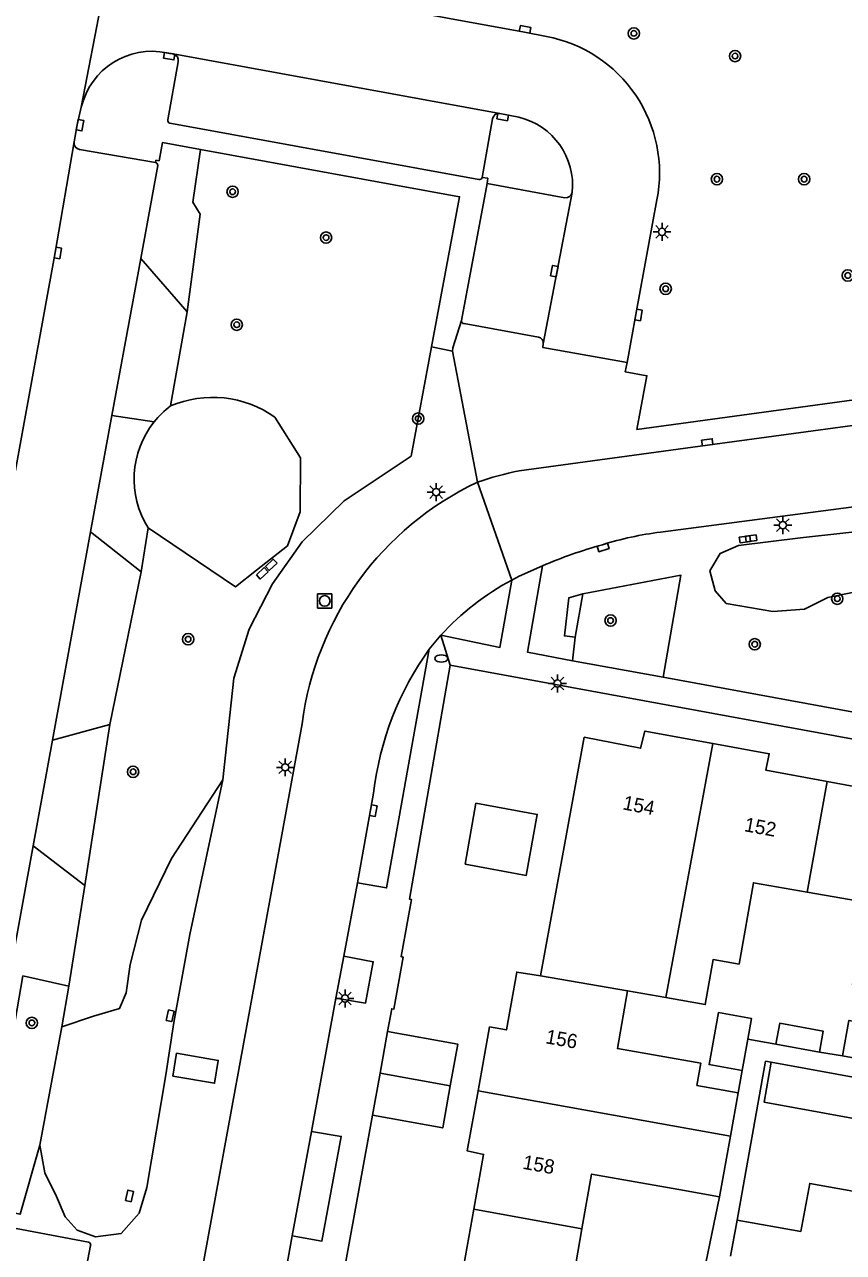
# Model space of a CAD drawing. Extents: x 132999 to 136000, y 398499 to 400501.
# Drawn here: x 133171.1 to 133228.8, y 399947.1 to 400033.5 of the extents above; entities that cross this region are included whole.
import ezdxf

# ---------------------------------------------------------------- set-up
doc = ezdxf.new("R2010")
doc.units = 0
for name, color, linetype in [('gg-afsc-erfafscheiding', 7, 'Continuous'), ('gg-anno-huisnummerreeks BGT', 7, 'Continuous'), ('gg-bbg-gedigitaliseerde bebouwing', 7, 'Continuous'), ('gg-bbg-gedigitaliseerde bijgebouw', 7, 'Continuous'), ('gg-bbg-hoofdgebouw', 7, 'Continuous'), ('gg-bbg-luifel en loopbrug', 7, 'Continuous'), ('gg-bbg-tussenscheiding', 7, 'Continuous'), ('gg-knt-verharding', 7, 'Continuous'), ('gg-kntw-bovenkant insteek waterloop', 7, 'Continuous'), ('gt-grn-groengrens', 7, 'Continuous'), ('gt-grn-groengrens NZ', 7, 'Continuous'), ('gt-grn-weggrens', 7, 'Continuous'), ('gt-symb-boom', 7, 'Continuous'), ('gt-symb-brandkraan', 7, 'Continuous'), ('gt-symb-kolk', 7, 'Continuous'), ('gt-symb-kolk center center', 7, 'Continuous'), ('gt-symb-lichtmast', 7, 'Continuous'), ('gt-symb-rioolschacht', 7, 'Continuous')]:
    doc.layers.add(name, color=color, linetype=linetype)

# ---------------------------------------------------------------- blocks, each defined once
blk = doc.blocks.new('gt0-KOLK')
at = {"layer": 'gt-symb-kolk'}
blk.add_lwpolyline([(0, 0), (0.375, 0), (0.375, 0.4), (-0.375, 0.4), (-0.375, 0), (0, 0)], dxfattribs=at)
blk = doc.blocks.new('gt0-BOOM')
at = {"layer": 'gt-symb-boom'}
for radius in [0.4, 0.2]:
    blk.add_circle((0, 0), radius, dxfattribs=at)
blk = doc.blocks.new('gt0-LMAST')
at = {"layer": 'gt-symb-lichtmast'}
for p, q in [((-0.182, 0.173), (-0.447, 0.438)), ((-0.005, 0.246), (-0.005, 0.621)), ((0.172, 0.173), (0.437, 0.438)), ((-0.255, -0.004), (-0.63, -0.004)), ((-0.182, -0.181), (-0.447, -0.446)), ((-0.005, -0.254), (-0.005, -0.629)), ((0.437, -0.446), (0.172, -0.181)), ((0.245, -0.004), (0.62, -0.004))]:
    blk.add_line(p, q, dxfattribs=at)
blk.add_circle((-0.005, -0.004), 0.25, dxfattribs=at)
blk = doc.blocks.new('gt0-KOLKCC')
at = {"layer": 'gt-symb-kolk center center'}
blk.add_lwpolyline([(-0.375, 0.2), (0.375, 0.2), (0.375, -0.2), (-0.375, -0.2)], close=True, dxfattribs=at)
blk = doc.blocks.new('gt0-BR')
at = {"layer": 'gt-symb-brandkraan'}
for centre, radius, start, end in [((-0.244, 0), 0.206, 107.56694, 252.43307), ((0.599, -2.664), 3, 106.89205, 107.56694), ((0, -0.691), 0.938, 73.10799, 106.89205), ((-0.599, -2.664), 3, 72.43309, 73.10799), ((0.244, 0), 0.206, 287.56695, 72.43309), ((0.599, 2.664), 3, 252.43307, 253.10797), ((0, 0.691), 0.938, 253.10797, 286.89206), ((-0.599, 2.664), 3, 286.89206, 287.56695)]:
    blk.add_arc(centre, radius, start, end, dxfattribs=at)
blk = doc.blocks.new('gt0-RS')
at = {"layer": 'gt-symb-rioolschacht'}
blk.add_lwpolyline([(-0.5, -0.5), (0.5, -0.5), (0.5, 0.5), (-0.5, 0.5)], close=True, dxfattribs=at)
blk.add_circle((0, 0), 0.375, dxfattribs=at)

msp = doc.modelspace()

# ---------------------------------------------------------------- linework, layer by layer
at = {"layer": 'gg-afsc-erfafscheiding'}
for p, q in [((133224.054, 399961.732), (133222.078, 399962.086)), ((133228.733, 399960.917), (133227.114, 399961.183)), ((133221.683, 399959.884), (133221.402, 399958.317)), ((133220.087, 399950.994), (133218.48, 399943.24))]:
    msp.add_line(p, q, dxfattribs=at)
msp.add_lwpolyline([(133221.319, 399949.351), (133223.328, 399960.543), (133223.731, 399960.471)], dxfattribs=at)
at = {"layer": 'gg-bbg-gedigitaliseerde bebouwing'}
for p, q in [((133213.602, 399965.49), (133216.297, 399965.02)), ((133221.402, 399958.317), (133218.493, 399958.839)), ((133220.854, 399955.269), (133221.402, 399958.317)), ((133220.087, 399950.994), (133220.854, 399955.269)), ((133217.207, 399951.511), (133220.087, 399950.994)), ((133220.863, 399946.81), (133221.319, 399949.351)), ((133221.319, 399949.351), (133225.813, 399948.545))]:
    msp.add_line(p, q, dxfattribs=at)
for points in [[(133216.297, 399965.02), (133219.073, 399964.533), (133219.628, 399967.698), (133221.464, 399967.376), (133222.469, 399973.107), (133226.258, 399972.443)], [(133226.258, 399972.443), (133230.461, 399971.706), (133229.451, 399965.944), (133233.454, 399965.242)], [(133218.493, 399958.839), (133218.767, 399960.397), (133212.889, 399961.429), (133213.602, 399965.49)], [(133210.396, 399948.746), (133211.071, 399952.588), (133217.207, 399951.511)], [(133225.813, 399948.545), (133226.436, 399951.941), (133230.778, 399951.144)], [(133218.48, 399943.24), (133209.698, 399944.768), (133210.396, 399948.746)]]:
    msp.add_lwpolyline(points, dxfattribs=at)
at = {"layer": 'gg-bbg-gedigitaliseerde bijgebouw'}
for p, q in [((133221.683, 399959.884), (133222.078, 399962.086)), ((133227.114, 399961.183), (133224.054, 399961.732)), ((133223.731, 399960.471), (133232.235, 399958.922)), ((133232.554, 399960.219), (133228.733, 399960.917))]:
    msp.add_line(p, q, dxfattribs=at)
for points in [[(133222.078, 399962.086), (133222.339, 399963.541), (133220.006, 399963.96), (133219.349, 399960.303), (133221.683, 399959.884)], [(133227.114, 399961.183), (133227.38, 399962.665), (133224.32, 399963.214), (133224.054, 399961.732)], [(133228.733, 399960.917), (133229.19, 399963.414), (133233.011, 399962.716)], [(133232.235, 399958.922), (133231.723, 399956.112), (133223.219, 399957.661), (133223.731, 399960.471)]]:
    msp.add_lwpolyline(points, dxfattribs=at)
at = {"layer": 'gg-bbg-hoofdgebouw'}
for p, q in [((133209.181, 399975.89), (133208.17, 399970.4)), ((133208.17, 399970.4), (133207.47, 399966.56))]:
    msp.add_line(p, q, dxfattribs=at)
for points in [[(133219.62, 399982.914), (133214.83, 399983.79), (133214.52, 399982.58), (133210.55, 399983.36), (133209.181, 399975.89)], [(133227.663, 399980.233), (133223.35, 399981.03), (133223.58, 399982.19), (133219.62, 399982.914)], [(133236.029, 399979.915), (133231.41, 399980.76), (133231.2, 399979.58), (133227.663, 399980.233)], [(133207.47, 399966.56), (133205.8, 399966.82), (133205.07, 399962.75), (133203.89, 399962.96), (133203.079, 399958.452)], [(133203.079, 399958.452), (133202.32, 399954.23), (133203.47, 399953.98), (133202.782, 399950.116)], [(133202.782, 399950.116), (133202.08, 399946.17), (133200.89, 399946.39), (133200.094, 399941.97)]]:
    msp.add_lwpolyline(points, dxfattribs=at)
at = {"layer": 'gg-bbg-luifel en loopbrug'}
for p, q in [((133196.174, 399959.688), (133196.711, 399962.64)), ((133195.638, 399956.737), (133196.174, 399959.688)), ((133196.174, 399959.688), (133201.117, 399958.8))]:
    msp.add_line(p, q, dxfattribs=at)
for points in [[(133202.159, 399974.406), (133206.476, 399973.63), (133207.248, 399977.926), (133202.931, 399978.702), (133202.159, 399974.406)], [(133201.117, 399958.8), (133201.648, 399961.752), (133196.711, 399962.64)], [(133201.117, 399958.8), (133200.586, 399955.847), (133195.638, 399956.737)]]:
    msp.add_lwpolyline(points, dxfattribs=at)
at = {"layer": 'gg-bbg-tussenscheiding'}
for p, q in [((133216.297, 399965.02), (133219.62, 399982.914)), ((133226.258, 399972.443), (133227.663, 399980.233)), ((133207.47, 399966.56), (133213.602, 399965.49)), ((133203.079, 399958.452), (133217.958, 399955.789)), ((133217.958, 399955.789), (133220.854, 399955.269)), ((133202.782, 399950.116), (133210.396, 399948.746))]:
    msp.add_line(p, q, dxfattribs=at)
at = {"layer": 'gg-knt-verharding'}
for p, q in [((133181.607, 400031.47), (133181.164, 400031.544)), ((133181.607, 400031.47), (133204.617, 400027.281)), ((133181.218, 400026.827), (133181.966, 400030.921)), ((133204.094, 400026.912), (133203.358, 400022.782)), ((133205.945, 400027.011), (133204.617, 400027.281)), ((133203.127, 400022.633), (133181.374, 400026.594)), ((133180.349, 400023.838), (133175.005, 400024.75)), ((133179.328, 400017.072), (133180.514, 400023.606)), ((133201.901, 400012.697), (133203.713, 400022.358)), ((133203.713, 400022.358), (133209.195, 400021.343)), ((133207.674, 400011.051), (133209.712, 400021.709)), ((133177.295, 400006.009), (133179.328, 400017.072)), ((133207.323, 400011.534), (133202.106, 400012.479)), ((133201.267, 400010.545), (133199.806, 400010.852)), ((133203.042, 400001.32), (133201.267, 400010.545)), ((133175.789, 399997.811), (133177.295, 400006.009)), ((133215.931, 399997.799), (133258.573, 400003.406)), ((133173.113, 399983.148), (133175.789, 399997.811)), ((133199.645, 399989.568), (133200.454, 399990.534)), ((133209.733, 399988.744), (133216.125, 399987.579)), ((133201.111, 399988.435), (133263.482, 399976.992)), ((133183.259, 399943.821), (133190.694, 399984.299)), ((133171.755, 399975.707), (133173.113, 399983.148)), ((133194.581, 399973.097), (133195.721, 399979.426)), ((133170.154, 399966.947), (133171.755, 399975.707)), ((133193.63, 399967.935), (133194.581, 399973.097)), ((133193.63, 399967.935), (133193.07, 399964.979)), ((133191.337, 399955.601), (133193.07, 399964.979)), ((133193.717, 399946.179), (133195.638, 399956.737)), ((133189.995, 399948.253), (133191.337, 399955.601)), ((133175.638, 399947.795), (133168.638, 399949.121)), ((133188.493, 399940.132), (133189.995, 399948.253)), ((133174.764, 399942.156), (133175.791, 399947.567))]:
    msp.add_line(p, q, dxfattribs=at)
for points in [[(133207.89, 400032.706), (133206.35, 400033.004), (133184.191, 400037.065), (133178.969, 400037.983)], [(133175.136, 400027.725), (133174.846, 400026.487), (133174.636, 400025.282)], [(133160.812, 399949.299), (133165.248, 399973.456), (133173.289, 400017.492), (133174.636, 400025.282)], [(133183.528, 400024.745), (133180.846, 400025.233), (133180.612, 400023.954), (133180.393, 400023.987), (133180.349, 400023.838)], [(133199.806, 400010.852), (133201.774, 400021.41), (133183.528, 400024.745)], [(133203.713, 400022.358), (133203.763, 400022.721), (133203.358, 400022.782)], [(133215.676, 400021.195), (133214.181, 400013.125), (133213.575, 400009.751)], [(133213.575, 400009.751), (133213.439, 400009.097), (133214.968, 400008.807), (133214.264, 400005.036), (133231.122, 400007.324), (133231.052, 400008.058), (133232.663, 400008.303), (133232.813, 400007.564), (133246.581, 400009.441), (133247.112, 400012.326)], [(133213.575, 400009.751), (133207.635, 400010.809), (133207.674, 400011.051)], [(133205.972, 400002.111), (133219.247, 400003.928), (133233.605, 400005.868), (133247.934, 400007.832)], [(133205.451, 399994.426), (133205.964, 399994.701), (133207.619, 399995.423)], [(133207.619, 399995.423), (133206.561, 399989.342), (133209.733, 399988.744)], [(133200.454, 399990.534), (133204.612, 399989.682), (133205.451, 399994.426)], [(133194.581, 399973.097), (133196.637, 399972.749), (133199.645, 399989.568)], [(133196.711, 399962.64), (133197.001, 399964.233), (133197.149, 399964.21), (133197.801, 399967.878), (133197.66, 399967.907), (133198.381, 399971.93), (133198.24, 399971.954), (133201.111, 399988.435)], [(133216.125, 399987.579), (133241.784, 399982.869), (133241.8, 399983.174), (133241.93, 399983.149)], [(133193.07, 399964.979), (133195.16, 399964.629), (133195.7, 399967.544), (133193.63, 399967.935)], [(133181.589, 399959.495), (133184.523, 399958.994), (133184.782, 399960.596), (133181.849, 399961.097), (133181.589, 399959.495)], [(133189.995, 399948.253), (133192.083, 399947.88), (133193.443, 399955.242), (133191.337, 399955.601)]]:
    msp.add_lwpolyline(points, dxfattribs=at)
for centre, radius, start, end in [((133206.063, 400023.082), 9.796, 348.89538, 79.25319), ((133180.102, 400026.554), 5.102, 77.97969, 166.73239), ((133181.512, 400031.016), 0.464, 348.20737, 78.15528), ((133181.462, 400026.821), 0.244, 178.6766, 248.93022), ((133204.544, 400026.83), 0.457, 80.74804, 169.66133), ((133204.799, 400022.207), 4.939, 354.2091, 76.57747), ((133175.103, 400025.212), 0.473, 171.50797, 257.98308), ((133180.307, 400023.633), 0.209, 352.48564, 78.35576), ((133203.185, 400022.797), 0.174, 250.49489, 355.15089), ((133209.26, 400021.8), 0.461, 261.92114, 348.67053), ((133202.094, 400012.673), 0.194, 172.81242, 273.66696), ((133207.255, 400011.116), 0.424, 351.18493, 80.82749), ((133210.499, 399979.522), 23.038, 101.33116, 108.88435), ((133212.34, 399981.585), 21.815, 115.22723, 172.85424), ((133218.844, 399974.459), 23.521, 97.11339, 107.34887), ((133220.42, 399965.879), 32.198, 105.47264, 113.42594), ((133214.503, 399977.65), 19.062, 118.3505, 137.47722), ((133217.263, 399976.922), 21.687, 144.32808, 173.36842), ((133175.616, 399947.615), 0.181, 344.6831, 83.04428)]:
    msp.add_arc(centre, radius, start, end, dxfattribs=at)
at = {"layer": 'gg-kntw-bovenkant insteek waterloop'}
msp.add_line((133173.76, 399962.971), (133172.206, 399954.632), dxfattribs=at)
for points in [[(133188.766, 400005.891), (133190.568, 400003.031), (133190.556, 399999.232), (133189.66, 399996.835), (133187.464, 399995.131), (133186.005, 399993.955), (133179.837, 399998.096)], [(133247.656, 399997.688), (133254.034, 399999.55), (133258.034, 400000.259), (133253.705, 400000.864), (133247.08, 399999.751), (133225.797, 399997.387), (133221.416, 399996.857), (133220.128, 399996.295), (133219.39, 399995.082), (133219.764, 399993.654), (133220.553, 399992.778), (133223.848, 399992.201), (133226.074, 399992.381), (133227.712, 399993.189), (133233.387, 399994.338), (133237.77, 399995.654), (133247.656, 399997.688)], [(133172.206, 399954.632), (133172.569, 399952.672), (133173.398, 399951.02), (133173.99, 399949.573), (133174.849, 399948.649), (133176.126, 399948.178), (133177.945, 399948.418), (133179.205, 399949.841), (133179.759, 399951.642), (133181.082, 399959.574), (133181.656, 399963.278), (133182.779, 399969.466), (133185.096, 399980.358)], [(133185.096, 399980.358), (133181.484, 399974.805), (133179.366, 399970.48), (133178.582, 399967.35), (133178.304, 399965.359), (133177.835, 399964.247), (133175.988, 399963.72), (133173.76, 399962.971)]]:
    msp.add_lwpolyline(points, dxfattribs=at)
for centre, radius, start, end in [((133184.378, 399999.697), 7.591, 54.68857, 113.02102), ((133185.322, 400001.52), 6.477, 127.14727, 141.27611), ((133185.309, 400001.531), 6.461, 141.28482, 212.11615)]:
    msp.add_arc(centre, radius, start, end, dxfattribs=at)
at = {"layer": 'gt-grn-groengrens'}
for p, q in [((133182.597, 400013.313), (133179.328, 400017.072)), ((133181.41, 400006.683), (133182.597, 400013.313)), ((133177.295, 400006.009), (133180.268, 400005.572)), ((133179.349, 399995.005), (133175.789, 399997.811)), ((133179.349, 399995.005), (133179.837, 399998.096)), ((133177.156, 399984.245), (133179.349, 399995.005)), ((133210.446, 399993.462), (133209.908, 399990.4)), ((133209.733, 399988.744), (133209.908, 399990.4)), ((133177.156, 399984.245), (133173.113, 399983.148)), ((133175.392, 399972.922), (133177.156, 399984.245)), ((133175.392, 399972.922), (133171.755, 399975.707)), ((133174.268, 399965.821), (133175.392, 399972.922)), ((133174.268, 399965.821), (133171.024, 399966.558)), ((133173.76, 399962.971), (133174.268, 399965.821))]:
    msp.add_line(p, q, dxfattribs=at)
for points in [[(133182.597, 400013.313), (133183.517, 400020.19), (133182.981, 400021.028), (133183.528, 400024.745)], [(133210.446, 399993.462), (133217.369, 399994.767), (133216.125, 399987.579)], [(133209.908, 399990.4), (133209.155, 399990.495), (133209.47, 399993.172), (133210.446, 399993.462)], [(133172.206, 399954.632), (133170.819, 399949.765), (133168.194, 399950.282), (133171.024, 399966.558)]]:
    msp.add_lwpolyline(points, dxfattribs=at)
at = {"layer": 'gt-grn-groengrens NZ'}
msp.add_line((133199.806, 400010.852), (133198.369, 400003.141), dxfattribs=at)
msp.add_lwpolyline([(133198.369, 400003.141), (133193.645, 400000), (133190.696, 399997.104), (133188.611, 399994.165), (133186.954, 399990.965), (133185.879, 399987.525), (133185.096, 399980.358)], dxfattribs=at)
at = {"layer": 'gt-grn-weggrens'}
for p, q in [((133175.136, 400027.725), (133177.416, 400039.533)), ((133205.451, 399994.426), (133203.042, 400001.32)), ((133201.111, 399988.435), (133200.454, 399990.534))]:
    msp.add_line(p, q, dxfattribs=at)
msp.add_lwpolyline([(133201.267, 400010.545), (133201.308, 400010.766), (133201.901, 400012.697)], dxfattribs=at)

# ---------------------------------------------------------------- block references
at = {"layer": 'gt-symb-boom'}
for p in [(133214.049, 400032.921), (133221.174, 400031.324), (133219.902, 400022.654), (133226.042, 400022.654), (133185.794, 400021.767), (133192.373, 400018.537), (133229.116, 400015.872), (133216.29, 400014.936), (133186.082, 400012.406), (133198.862, 400005.791), (133228.378, 399993.111), (133212.412, 399991.573), (133182.66, 399990.257), (133222.561, 399989.903), (133178.781, 399980.921), (133171.653, 399963.238)]:
    msp.add_blockref('gt0-BOOM', p, dxfattribs=at)
at = {"layer": 'gt-symb-brandkraan'}
msp.add_blockref('gt0-BR', (133200.491, 399988.9), dxfattribs=at)
at = {"layer": 'gt-symb-kolk'}
for p, rotation in [((133206.35, 400033.004), -10.94435101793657), ((133181.356, 400031.511), 170.37582198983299), ((133174.846, 400026.487), -99.9107447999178), ((133204.844, 400027.228), 169.53996881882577), ((133173.289, 400017.492), -100.32072607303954), ((133208.646, 400016.142), 79.16171826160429), ((133214.181, 400013.125), -100.18141726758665), ((133219.247, 400003.928), 7.697564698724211), ((133211.83, 399996.91), -163.04026246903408), ((133195.508, 399978.221), -100.24638361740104)]:
    msp.add_blockref('gt0-KOLK', p, dxfattribs=dict(at, rotation=rotation))
at = {"layer": 'gt-symb-kolk center center'}
for p, rotation in [((133221.871, 399997.297), 7.6074409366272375), ((133222.315, 399997.356), -172.3925590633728), ((133188.51, 399995.501), -136.3637917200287), ((133187.876, 399994.896), 43.63620828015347), ((133181.397, 399963.74), -102.72486350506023), ((133178.532, 399951.056), 77.2751364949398)]:
    msp.add_blockref('gt0-KOLKCC', p, dxfattribs=dict(at, rotation=rotation))
at = {"layer": 'gt-symb-lichtmast'}
for p in [(133216.037, 400018.947), (133200.131, 400000.618), (133224.545, 399998.293), (133208.674, 399987.141), (133189.504, 399981.237), (133193.712, 399964.961)]:
    msp.add_blockref('gt0-LMAST', p, dxfattribs=at)
at = {"layer": 'gt-symb-rioolschacht'}
msp.add_blockref('gt0-RS', (133192.275, 399992.952), dxfattribs=at)

# ---------------------------------------------------------------- texts
at = {"layer": 'gg-anno-huisnummerreeks BGT'}
for s, rotation, p in [('154', 348.9, (133213.215, 399978.285)), ('152', 349.5, (133221.774, 399976.745)), ('156', 349.8, (133207.781, 399961.81)), ('158', 349.9, (133206.171, 399952.971))]:
    msp.add_text(s, height=1, rotation=rotation, dxfattribs=at).set_placement(p)

doc.saveas('drawing.dxf')
